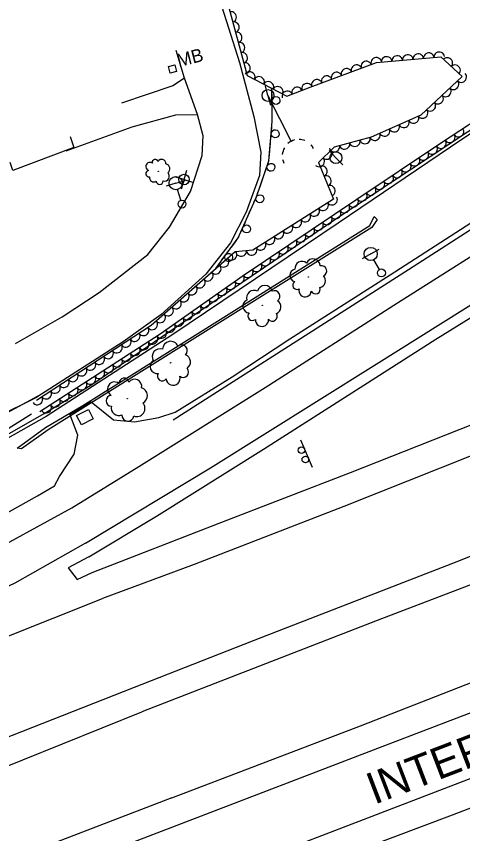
# Model space of a CAD drawing. Extents: x 1722896 to 1754269, y 648279 to 666297.
# Drawn here: x 1746244.1 to 1746413.1, y 652107.5 to 652417 of the extents above; entities that cross this region are included whole.
import ezdxf

# ---------------------------------------------------------------- set-up
doc = ezdxf.new("R2010")
doc.units = 0
for name, color, linetype in [('DESIGN - CENTERLINE - Proposed Text', 7, 'Continuous'), ('DESIGN - CONTOURS - Intermediate with optional Text', 7, 'Continuous'), ('DESIGN - PUBLIC HEARING - Shapes', 7, 'Continuous'), ('DESIGN - SCRATCH - User 1', 7, 'Continuous'), ('DESIGN - SHEET - Linework', 7, 'Continuous'), ('SURVEY - CENTERLINE - Preliminary Text', 7, 'Continuous'), ('SURVEY - DRAINAGE - Natural Features', 7, 'Continuous'), ('SURVEY - DTM - Breaklines', 7, 'Continuous'), ('SURVEY - VEGETATION - Features with Text', 7, 'Continuous')]:
    doc.layers.add(name, color=color, linetype=linetype)

msp = doc.modelspace()

# ---------------------------------------------------------------- linework, layer by layer
at = {"layer": 'DESIGN - CENTERLINE - Proposed Text'}
msp.add_line((1746303.2, 652397.12), (1746303.2, 652397.12), dxfattribs=at)
msp.add_lwpolyline([(1746302.32, 652395.55), (1746301.68, 652398.02), (1746304.1, 652398.65), (1746304.74, 652396.18)], close=True, dxfattribs=at)
msp.add_lwpolyline([(1746264.54, 652371.54), (1746265.91, 652367.35), (1746242.81, 652358.62), (1746241.73, 652361.64)], dxfattribs=at)
at = {"layer": 'DESIGN - CONTOURS - Intermediate with optional Text'}
for q in [(1746308.69, 652358.82), (1746304.02, 652356.3), (1746306.54, 652351.64), (1746311.2, 652354.15)]:
    msp.add_line((1746307.61, 652355.22), q, dxfattribs=at)
msp.add_circle((1746307.61, 652355.22), 2, dxfattribs=at)
at = {"layer": 'DESIGN - PUBLIC HEARING - Shapes'}
msp.add_line((1746351.79, 652256.7), (1746356.1, 652246.36), dxfattribs=at)
for centre in [(1746352.13, 652252.7), (1746353.57, 652249.24)]:
    msp.add_circle(centre, 1.25, dxfattribs=at)
at = {"layer": 'DESIGN - SCRATCH - User 1'}
for points in [[(1746254.63, 652266.66), (1746272.68, 652277.62), (1746301.79, 652297.45), (1746365.55, 652340.62), (1746535.12, 652452.81), (1746556.53, 652467.13), (1746557.37, 652465.52), (1746525.95, 652445.07), (1746470.89, 652408.84), (1746412.86, 652370.38), (1746365.97, 652338.73), (1746303.37, 652296.51), (1746255.35, 652265.51)], [(1746319.62, 652321.59), (1746328.18, 652333.13), (1746335.03, 652348.67), (1746339.77, 652362.29), (1746341.04, 652377.16), (1746340.92, 652389.61)], [(1746340.93, 652389.12), (1746340.92, 652389.61)], [(1746340.99, 652382.92), (1746340.94, 652387.52)], [(1746341.03, 652378.97), (1746341, 652381.32)], [(1746341, 652376.62), (1746341.04, 652377.16), (1746341.03, 652378.97)], [(1746340.47, 652370.44), (1746340.86, 652375.02)], [(1746340.13, 652366.51), (1746340.33, 652368.85)], [(1746339.93, 652364.16), (1746340.13, 652366.51)], [(1746338.35, 652358.21), (1746339.77, 652362.29), (1746339.8, 652362.57)], [(1746337.05, 652354.48), (1746337.82, 652356.7)], [(1746336.28, 652352.26), (1746337.05, 652354.48)], [(1746334.06, 652346.48), (1746335.03, 652348.67), (1746335.75, 652350.75)], [(1746331.52, 652340.71), (1746332.47, 652342.86)], [(1746332.47, 652342.86), (1746333.42, 652345.01)], [(1746255.19, 652261.3), (1746269.24, 652269.68), (1746313.83, 652297.54), (1746377.99, 652337.82), (1746379.59, 652341.23), (1746380.79, 652340.11), (1746378.71, 652337.01), (1746256.14, 652260.47)], [(1746329.02, 652335.04), (1746330.88, 652339.25)], [(1746327.07, 652331.63), (1746328.18, 652333.13), (1746328.38, 652333.57)], [(1746325.67, 652329.74), (1746327.07, 652331.63)], [(1746321.97, 652324.77), (1746324.72, 652328.46)], [(1746319.62, 652321.59), (1746321.02, 652323.48)], [(1745342.11, 651951.08), (1745374.47, 651945.49), (1745414.05, 651954.63), (1745464.96, 651967.19), (1745523.39, 651981.6), (1745571.19, 652005.07), (1745614.26, 652017.42), (1745639.42, 652024.79), (1745683.21, 652039.04), (1745732.91, 652056.18), (1745781.53, 652073.59), (1745826.58, 652089.95), (1745897.59, 652116.18), (1745933.16, 652129.91), (1745995.26, 652153.06), (1746035.82, 652168.3), (1746072.09, 652181.97), (1746108.26, 652196.71), (1746145.69, 652213.09), (1746197.63, 652236.85), (1746228.27, 652251.62), (1746254.63, 652266.66)], [(1746255.35, 652265.51), (1746227.37, 652249.68), (1746144.32, 652210.65), (1746085.37, 652185.61), (1746020.71, 652161.27), (1745930.71, 652127.56), (1745874.63, 652105.88), (1745825.11, 652088.19), (1745770.24, 652068.32), (1745712.36, 652047.66), (1745633.04, 652021.44), (1745583.17, 652007.31), (1745571.54, 652003.63), (1745524.03, 651980.34), (1745499.43, 651974.26), (1745424.88, 651955.92), (1745378.3, 651945.13), (1745374.54, 651944.32), (1745343.1, 651949.63)], [(1746256.14, 652260.47), (1746246.03, 652253.19), (1746244.35, 652253.54), (1746255.19, 652261.3)]]:
    msp.add_lwpolyline(points, dxfattribs=at)
for centre, start, end in [((1746342.46, 652385.21), 293.813, 293.8031), ((1746342.16, 652372.58), 288.3778, 288.368), ((1746340.52, 652359.87), 274.0581, 274.0482), ((1746336.35, 652347.96), 269.4898, 269.4799), ((1746331.31, 652336.52), 269.4898, 269.4799), ((1746324.54, 652325.7), 256.6716, 256.6618)]:
    msp.add_arc(centre, 1.5, start, end, dxfattribs=at)
at = {"layer": 'SURVEY - CENTERLINE - Preliminary Text'}
for points in [[(1746528.23, 652849.84), (1746542.4, 652812.83), (1746564.66, 652754.31), (1746579.51, 652712.41), (1746593.95, 652674.79), (1746602.62, 652648.87), (1746611.24, 652619.88), (1746618.27, 652593.56), (1746622.54, 652574.95), (1746626.35, 652548.79), (1746626.38, 652531.82), (1746623.44, 652512.34), (1746615.15, 652498.88), (1746604.06, 652478.84), (1746584.34, 652453.36), (1746569.05, 652438.87), (1746550.03, 652423.7), (1746519.72, 652402.67), (1746450, 652357.92), (1746392.69, 652320.98), (1746303.48, 652264.06)], [(1746270.28, 652217.5), (1746317.59, 652246.05), (1746379.4, 652284.62), (1746439.6, 652322.45), (1746486.26, 652351.12), (1746539.87, 652384.42), (1746575.95, 652407.84), (1746594.05, 652422.53), (1746609.48, 652438.85), (1746620.92, 652454.19), (1746630.09, 652468.98), (1746642.78, 652496.42), (1746646.81, 652508.01), (1746649.83, 652522.03), (1746651.59, 652540.89), (1746658.66, 652522.51), (1746671.76, 652487.14), (1746684.99, 652451.79), (1746693.9, 652427.41)], [(1746271.55, 652212.34), (1746297.16, 652227.77), (1746337.7, 652253.06), (1746375.67, 652277.41), (1746403.05, 652294.81), (1746462, 652331.31), (1746519.05, 652365.34), (1746560.47, 652391.72), (1746585.89, 652410.14), (1746601.41, 652423.88), (1746614.34, 652437.98), (1746626.46, 652455.38), (1746635.92, 652471.13), (1746646.83, 652496.36), (1746648.26, 652496.99)], [(1746317.82, 652433.84), (1746328.58, 652399.55), (1746334, 652379.05), (1746336.68, 652365.66), (1746336.24, 652356.74), (1746331.14, 652342.9), (1746325.25, 652331.32), (1746315.84, 652319.33), (1746298.88, 652304.05), (1746284.57, 652293.72), (1746251.87, 652272.81)], [(1746260.49, 652242.81), (1746266.04, 652251.2), (1746267.35, 652258.37), (1746264.41, 652266.41), (1746272.46, 652271.02), (1746280.96, 652264.28), (1746288.79, 652263.52), (1746298.13, 652265.17), (1746304.26, 652267.12), (1746325.81, 652280.55), (1746347.66, 652294.95), (1746385.73, 652319.18), (1746437.17, 652352.33), (1746478.45, 652380.12), (1746534.8, 652415.72), (1746547.53, 652424.49)], [(1746265.06, 652230.94), (1746290.44, 652246.49), (1746338.4, 652276.51), (1746388.45, 652308.59), (1746435.51, 652338.31), (1746486.41, 652371.45), (1746529.49, 652399.52), (1746556.41, 652417.54)], [(1746243.84, 652293.16), (1746261.45, 652303.2), (1746275.43, 652312.39), (1746293.84, 652326.88), (1746302.17, 652337.22), (1746310, 652350.7), (1746314.47, 652364.34), (1746314.8, 652371.78), (1746312.7, 652379.87), (1746307.75, 652393.67), (1746304.62, 652404.04)], [(1746307.75, 652393.67), (1746303.32, 652390.7), (1746283.98, 652384.17)], [(1746262.92, 652366.13), (1746287.98, 652375.16), (1746304.47, 652379.76), (1746312.7, 652379.87)], [(1746272.85, 652206.38), (1746320.87, 652225.06), (1746370.66, 652244.25), (1746422.39, 652264.69), (1746482.52, 652287.72), (1746532.62, 652307), (1746591.28, 652330.18), (1746662.63, 652357.84), (1746694.58, 652370.35)], [(1746698.27, 652360.32), (1746660.9, 652345.69), (1746571.62, 652310.92), (1746485.23, 652277.43), (1746428.75, 652255.52), (1746368.19, 652231.46), (1746311.5, 652209.49), (1746276.71, 652196.58)], [(1746288.82, 652162.94), (1746336.86, 652181.83), (1746409.47, 652209.88), (1746479.56, 652237.72), (1746549.71, 652264.77), (1746629.78, 652296.04), (1746676.69, 652314.28), (1746710.32, 652327.55)], [(1746713.9, 652317.82), (1746668.26, 652300.03), (1746613.85, 652278.97), (1746553.3, 652255.16), (1746498.51, 652233.72), (1746441.59, 652211.41), (1746380.73, 652188.24), (1746291.6, 652153.59)], [(1746303.01, 652121.12), (1746374.45, 652148.37), (1746423.19, 652167.38), (1746478.54, 652188.47), (1746543.77, 652213.44), (1746579.47, 652227.28), (1746631.49, 652247.23), (1746672.95, 652263.22), (1746726.32, 652284.06)], [(1745900.13, 652125.88), (1745930.3, 652136.75), (1745987.31, 652158.91), (1746035.27, 652176.6), (1746120.43, 652210.24), (1746173.59, 652234.1), (1746251.87, 652272.81)], [(1746306.63, 652111.37), (1746380.97, 652139.87), (1746460.88, 652170.37), (1746529.75, 652196.9), (1746591.92, 652220.86), (1746683.74, 652256.36), (1746729.91, 652274.31)], [(1745365.73, 651916.32), (1745429.26, 651927.73), (1745483.18, 651938.74), (1745555.86, 651956.44), (1745619.55, 651973.5), (1745672.73, 651990.36), (1745723.66, 652008.02), (1745795.31, 652035.36), (1745852.21, 652058.78), (1745920.14, 652087.54), (1745971.7, 652109.28), (1746033.98, 652135.55), (1746091.04, 652159.21), (1746160.84, 652189.57), (1746218.1, 652216.55), (1746252.11, 652235.47), (1746258.6, 652239.18), (1746260.49, 652242.81)], [(1745372.3, 651906.66), (1745429.56, 651916.76), (1745480.59, 651927.74), (1745547.15, 651943.67), (1745614.84, 651961.2), (1745677.66, 651980.63), (1745737.77, 652001.72), (1745794.81, 652023.68), (1745857.67, 652049.5), (1745937.97, 652083.45), (1746005.23, 652112.27), (1746071.56, 652140.18), (1746136.3, 652167.57), (1746197.75, 652195.46), (1746229.49, 652211.48), (1746265.06, 652230.94)], [(1746270.28, 652217.5), (1746243.51, 652202.39), (1746202.6, 652183.09), (1746155.93, 652161.98), (1746080.32, 652129.64), (1746015.2, 652102.39), (1745929.5, 652067.12), (1745931.18, 652060.64), (1746006.21, 652089.98), (1746058.96, 652110.66), (1746118.66, 652134.54), (1746183.75, 652159.59), (1746276.71, 652196.58)], [(1746271.55, 652212.34), (1746263.76, 652208.11), (1746267.14, 652203.74), (1746272.85, 652206.38)], [(1746314.05, 652089.26), (1746399.62, 652122.05), (1746466.05, 652147.53), (1746529.39, 652171.84), (1746600.28, 652199.56), (1746573.39, 652185.81), (1746545.8, 652167.88), (1746525.86, 652150.85), (1746505.79, 652127.43), (1746488.32, 652098.93)], [(1745383.55, 651863.88), (1745389.36, 651864.56), (1745431.02, 651871.18), (1745494.56, 651883.11), (1745551.11, 651895.43), (1745619.84, 651912.56), (1745682.07, 651930.26), (1745729.83, 651946.17), (1745781.14, 651964.95), (1745842.05, 651988.13), (1745905.37, 652012.58), (1745968.27, 652037.17), (1746017.18, 652056.61), (1746078.37, 652080.6), (1746141.1, 652105.22), (1746199.84, 652128.02), (1746288.82, 652162.94)], [(1746481.02, 652095.83), (1746492.72, 652117.87), (1746507, 652137.73), (1746522.23, 652153.38), (1746519.86, 652157.34), (1746486.34, 652144.4), (1746456.41, 652132.52), (1746409.2, 652114.44), (1746364.29, 652097.56)], [(1745388.53, 651854.04), (1745390.48, 651854.25), (1745435.59, 651861.89), (1745488.7, 651871.38), (1745535.3, 651881.4), (1745579.59, 651891.85), (1745630.23, 651904.68), (1745683.8, 651920.24), (1745726.44, 651933.97), (1745767.53, 651949.03), (1745826.45, 651970.99), (1745871.3, 651988.56), (1745913.6, 652005.37), (1745960.16, 652023.61), (1746005.3, 652041.03), (1746060.9, 652062.59), (1746122.93, 652086.95), (1746165.92, 652103.99), (1746231.37, 652129.43), (1746291.6, 652153.59)], [(1746303.01, 652121.12), (1746246.8, 652099.43), (1746177.57, 652073.32), (1746119.71, 652051.16), (1746070.06, 652032.29), (1746003.82, 652007.02), (1745946.32, 651984.75), (1745890.56, 651963.9), (1745819.38, 651936.83), (1745752.62, 651913.08), (1745685.92, 651891.02), (1745622.97, 651873.11), (1745559.62, 651857.03), (1745487.15, 651840.76), (1745421.62, 651829.19), (1745395.03, 651824.97)], [(1745399.36, 651815.27), (1745411.88, 651816.91), (1745465.34, 651825.96), (1745515.9, 651836.04), (1745567.23, 651847.52), (1745611.74, 651858.83), (1745670.74, 651875.27), (1745730.52, 651894.1), (1745795.37, 651917.02), (1745856.46, 651939.83), (1745930.5, 651967.03), (1746019.22, 652001.64), (1746092.33, 652029.34), (1746160.94, 652055.71), (1746221.98, 652078.96), (1746306.63, 652111.37)]]:
    msp.add_lwpolyline(points, dxfattribs=at)
at = {"layer": 'SURVEY - DRAINAGE - Natural Features'}
msp.add_line((1746270.08, 652265.2), (1746270.08, 652265.2), dxfattribs=at)
msp.add_lwpolyline([(1746268.76, 652262.29), (1746266.94, 652265.85), (1746271.4, 652268.12), (1746273.21, 652264.55), (1746268.76, 652262.29)], dxfattribs=at)
at = {"layer": 'SURVEY - DTM - Breaklines'}
for p, q in [((1746339.4, 652387.06), (1746338.43, 652390.68)), ((1746339.4, 652387.06), (1746340.36, 652383.44)), ((1746339.4, 652387.06), (1746348.23, 652369.67)), ((1746347.6, 652370.91), (1746348.23, 652369.67)), ((1746365.14, 652363.5), (1746362.56, 652366.23)), ((1746365.14, 652363.5), (1746367.71, 652360.77)), ((1746304.45, 652353.84), (1746308.04, 652354.92)), ((1746304.45, 652353.84), (1746300.86, 652352.75)), ((1746306.4, 652347.38), (1746305.17, 652351.45)), ((1746378.31, 652327.04), (1746375.05, 652325.2)), ((1746378.31, 652327.04), (1746381.58, 652328.89)), ((1746381.64, 652321.17), (1746379.54, 652324.87))]:
    msp.add_line(p, q, dxfattribs=at)
for centre, radius in [((1746339.4, 652387.06), 2.25), ((1746365.14, 652363.5), 2.25), ((1746304.45, 652353.84), 2.5), ((1746306.84, 652345.94), 1.5), ((1746378.31, 652327.04), 2.5), ((1746382.38, 652319.86), 1.5)]:
    msp.add_circle(centre, radius, dxfattribs=at)
for start_param, end_param in [(0.730907, 1.085951), (2.156577, 2.588895), (1.352995, 1.815775), (0, 0.255182), (2.883049, 3.125465)]:
    msp.add_ellipse((1746351.06, 652364.2), major_axis=(5.57, 2.83), ratio=0.993648, start_param=start_param, end_param=end_param, dxfattribs=at)
at = {"layer": 'SURVEY - VEGETATION - Features with Text'}
for points in [[(1746318.51, 652445.87), (1746318.86, 652441.55), (1746331.57, 652394.68), (1746346.5, 652386.79), (1746355.43, 652390.27), (1746380.46, 652399.54), (1746404.92, 652401.7), (1746412.98, 652394.24), (1746397.28, 652379.64), (1746378.48, 652371.27), (1746364.44, 652367.55), (1746358.6, 652361.72), (1746364.25, 652347.86), (1746333.69, 652328.52), (1746327, 652327.79), (1746295.21, 652299.91), (1746251.69, 652271.59)], [(1746482.72, 652420.84), (1746448, 652397.18), (1746404.78, 652368.82), (1746373.11, 652347.65), (1746329.97, 652318.81), (1746298.53, 652296.64), (1746253.04, 652267.2)], [(1746249.85, 652266.38), (1746233.47, 652256.18), (1746224.73, 652252.2), (1746222.65, 652257.29), (1746252.3, 652273.32)]]:
    msp.add_lwpolyline(points, dxfattribs=at)
for centre, radius in [((1746297.85, 652358.36), 0.0557), ((1746354.72, 652318.28), 0.0825), ((1746337.3, 652307.59), 0.0865), ((1746302.52, 652285.83), 0.0926), ((1746286.14, 652272.26), 0.0941)]:
    msp.add_circle(centre, radius, dxfattribs=at)
for centre, radius, start, end in [((1746294.74, 652360.14), 1.59, 56.2505, 249.6701), ((1746296.68, 652361.75), 1.1, 16.2298, 194.9754), ((1746299.13, 652361.28), 1.6, 354.1136, 150.9025), ((1746300.42, 652359.32), 1.82, 303.1664, 80.6906), ((1746294.37, 652357.45), 1.21, 98.8691, 276.1883), ((1746296.21, 652356.07), 1.72, 174.1562, 301.0018), ((1746300.25, 652356.42), 1.81, 254.0622, 49.9007), ((1746298.42, 652354.7), 1.33, 184.3151, 359.3154), ((1746352.29, 652321.55), 2.69, 49.237, 186.7613), ((1746356.5, 652322.5), 2.68, 0.1328, 155.9713), ((1746350.04, 652318.91), 2.36, 100.1843, 256.9732), ((1746359.7, 652320.61), 1.97, 290.3857, 105.386), ((1746358.65, 652316.89), 2.54, 280.2268, 47.0725), ((1746338.21, 652312.31), 2.81, 11.9254, 167.7639), ((1746350.38, 652315.24), 1.62, 122.3004, 301.0461), ((1746334.1, 652310.43), 2.83, 61.0296, 198.5538), ((1746341.9, 652311.05), 2.07, 302.1783, 117.1786), ((1746353.46, 652313.13), 2.36, 162.3211, 355.7408), ((1746357.44, 652313.71), 1.8, 204.9398, 22.2589), ((1746332.35, 652307.24), 2.48, 111.9768, 268.7657), ((1746341.63, 652307.01), 2.67, 292.0194, 58.865), ((1746333.49, 652303.53), 1.7, 134.093, 312.8386), ((1746337.11, 652302.03), 2.47, 174.1137, 7.5334), ((1746341.07, 652303.48), 1.88, 216.7323, 34.0515), ((1746302.5, 652290.97), 3, 23.1567, 178.9952), ((1746298.57, 652288.15), 3.02, 72.2609, 209.7851), ((1746306.64, 652290.42), 2.22, 313.4096, 128.4099), ((1746307.19, 652286.12), 2.86, 303.2507, 70.0964), ((1746297.41, 652284.43), 2.65, 123.2081, 279.9971), ((1746307.34, 652282.3), 2.02, 227.9636, 45.2828), ((1746299.37, 652280.78), 1.82, 145.3243, 324.0699), ((1746303.48, 652279.95), 2.65, 185.345, 18.7647), ((1746281.3, 652275.89), 2.69, 49.2656, 242.6853), ((1746284.89, 652278.18), 1.85, 9.2449, 187.9905), ((1746288.89, 652276.89), 2.7, 347.1287, 143.9177), ((1746290.66, 652273.35), 3.07, 296.1815, 73.7057), ((1746280.13, 652271.45), 2.05, 91.8843, 269.2034), ((1746282.93, 652268.76), 2.9, 167.1713, 294.017), ((1746289.78, 652268.51), 3.05, 247.0773, 42.9158), ((1746286.36, 652266), 2.25, 177.3302, 352.3305)]:
    msp.add_arc(centre, radius, start, end, dxfattribs=at)
for centre, major_axis in [((1746325.58, 652416.78), (0.52, -1.93)), ((1746326.62, 652412.92), (0.52, -1.93)), ((1746327.67, 652409.06), (0.52, -1.93)), ((1746328.72, 652405.2), (0.52, -1.93)), ((1746329.76, 652401.34), (0.52, -1.93)), ((1746380.4, 652399.52), (1.88, 0.69)), ((1746384.38, 652399.89), (1.99, 0.18)), ((1746388.36, 652400.24), (1.99, 0.18)), ((1746392.35, 652400.59), (1.99, 0.18)), ((1746396.33, 652400.94), (1.99, 0.18)), ((1746400.32, 652401.3), (1.99, 0.18)), ((1746404.3, 652401.65), (1.99, 0.18)), ((1746407.4, 652399.4), (1.47, -1.36)), ((1746330.81, 652397.47), (0.52, -1.93)), ((1746372.9, 652396.74), (1.88, 0.69)), ((1746376.65, 652398.13), (1.88, 0.69)), ((1746410.33, 652396.69), (1.47, -1.36)), ((1746332.54, 652394.16), (1.77, -0.93)), ((1746365.39, 652393.96), (1.88, 0.69)), ((1746369.14, 652395.35), (1.88, 0.69)), ((1746412.69, 652393.97), (-1.46, -1.36)), ((1746336.08, 652392.29), (1.77, -0.93)), ((1746339.61, 652390.42), (1.77, -0.93)), ((1746357.89, 652391.18), (1.88, 0.69)), ((1746361.64, 652392.57), (1.88, 0.69)), ((1746409.76, 652391.25), (-1.46, -1.36)), ((1746343.15, 652388.55), (1.77, -0.93)), ((1746346.7, 652386.86), (1.86, 0.73)), ((1746350.42, 652388.32), (1.86, 0.73)), ((1746354.15, 652389.77), (1.86, 0.73)), ((1746406.83, 652388.52), (-1.46, -1.36)), ((1746403.9, 652385.8), (-1.46, -1.36)), ((1746400.97, 652383.08), (-1.46, -1.36)), ((1746398.04, 652380.35), (-1.46, -1.36)), ((1746390.93, 652376.81), (-1.83, -0.81)), ((1746394.58, 652378.44), (-1.83, -0.81)), ((1746383.62, 652373.56), (-1.83, -0.81)), ((1746387.27, 652375.19), (-1.83, -0.81)), ((1746411.64, 652373.33), (-1.67, -1.1)), ((1746376.18, 652370.67), (-1.93, -0.51)), ((1746379.96, 652371.93), (-1.83, -0.81)), ((1746408.3, 652371.13), (-1.67, -1.1)), ((1746364.58, 652367.59), (-1.93, -0.51)), ((1746368.45, 652368.62), (-1.93, -0.51)), ((1746372.32, 652369.64), (-1.93, -0.51)), ((1746401.63, 652366.72), (-1.66, -1.11)), ((1746404.95, 652368.94), (-1.67, -1.1)), ((1746361.71, 652364.83), (-1.42, -1.41)), ((1746398.3, 652364.49), (-1.66, -1.11)), ((1746358.88, 652362.01), (-1.42, -1.41)), ((1746391.65, 652360.05), (-1.66, -1.11)), ((1746394.98, 652362.27), (-1.66, -1.11)), ((1746359.96, 652358.39), (0.76, -1.85)), ((1746388.33, 652357.82), (-1.66, -1.11)), ((1746361.47, 652354.69), (0.76, -1.85)), ((1746385, 652355.6), (-1.66, -1.11)), ((1746362.98, 652350.98), (0.76, -1.85)), ((1746378.35, 652351.15), (-1.66, -1.11)), ((1746381.68, 652353.38), (-1.66, -1.11)), ((1746375.03, 652348.93), (-1.66, -1.11)), ((1746360.34, 652345.39), (-1.69, -1.07)), ((1746363.72, 652347.52), (-1.69, -1.07)), ((1746368.37, 652344.48), (-1.66, -1.11)), ((1746371.7, 652346.71), (-1.66, -1.11)), ((1746356.96, 652343.25), (-1.69, -1.07)), ((1746365.05, 652342.26), (-1.66, -1.11)), ((1746350.2, 652338.97), (-1.69, -1.07)), ((1746353.58, 652341.11), (-1.69, -1.07)), ((1746361.72, 652340.04), (-1.66, -1.11)), ((1746346.82, 652336.83), (-1.69, -1.07)), ((1746355.07, 652335.59), (-1.66, -1.11)), ((1746358.4, 652337.81), (-1.66, -1.11)), ((1746340.06, 652332.55), (-1.69, -1.07)), ((1746343.44, 652334.69), (-1.69, -1.07)), ((1746351.75, 652333.37), (-1.66, -1.11)), ((1746336.68, 652330.41), (-1.69, -1.07)), ((1746348.42, 652331.14), (-1.66, -1.11)), ((1746325.7, 652326.64), (-1.5, -1.32)), ((1746329.26, 652328.03), (-1.99, -0.22)), ((1746333.23, 652328.47), (-1.99, -0.22)), ((1746341.77, 652326.7), (-1.66, -1.11)), ((1746345.1, 652328.92), (-1.66, -1.11)), ((1746322.69, 652324), (-1.5, -1.32)), ((1746338.45, 652324.47), (-1.66, -1.11)), ((1746319.68, 652321.37), (-1.5, -1.32)), ((1746331.8, 652320.03), (-1.66, -1.11)), ((1746335.12, 652322.25), (-1.66, -1.11)), ((1746316.68, 652318.73), (-1.5, -1.32)), ((1746328.5, 652317.77), (-1.63, -1.15)), ((1746310.66, 652313.46), (-1.5, -1.32)), ((1746313.67, 652316.09), (-1.5, -1.32)), ((1746325.23, 652315.46), (-1.63, -1.15)), ((1746307.65, 652310.82), (-1.5, -1.32)), ((1746318.69, 652310.85), (-1.63, -1.15)), ((1746321.96, 652313.16), (-1.63, -1.15)), ((1746304.65, 652308.18), (-1.5, -1.32)), ((1746315.42, 652308.55), (-1.63, -1.15)), ((1746301.64, 652305.54), (-1.5, -1.32)), ((1746312.15, 652306.24), (-1.63, -1.15)), ((1746298.63, 652302.91), (-1.5, -1.32)), ((1746305.61, 652301.63), (-1.63, -1.15)), ((1746308.88, 652303.94), (-1.63, -1.15)), ((1746292.32, 652298.03), (-1.68, -1.09)), ((1746295.62, 652300.27), (-1.5, -1.32)), ((1746302.34, 652299.33), (-1.63, -1.15)), ((1746288.97, 652295.84), (-1.68, -1.09)), ((1746299.08, 652297.02), (-1.63, -1.15)), ((1746285.61, 652293.66), (-1.68, -1.09)), ((1746292.37, 652292.66), (-1.68, -1.09)), ((1746295.73, 652294.83), (-1.68, -1.09)), ((1746278.91, 652289.3), (-1.68, -1.09)), ((1746282.26, 652291.48), (-1.68, -1.09)), ((1746289.02, 652290.48), (-1.68, -1.09)), ((1746275.56, 652287.12), (-1.68, -1.09)), ((1746282.3, 652286.14), (-1.68, -1.09)), ((1746285.66, 652288.31), (-1.68, -1.09)), ((1746268.85, 652282.75), (-1.68, -1.09)), ((1746272.2, 652284.93), (-1.68, -1.09)), ((1746278.94, 652283.96), (-1.68, -1.09)), ((1746265.5, 652280.57), (-1.68, -1.09)), ((1746272.22, 652279.62), (-1.68, -1.09)), ((1746275.58, 652281.79), (-1.68, -1.09)), ((1746262.15, 652278.39), (-1.68, -1.09)), ((1746268.87, 652277.44), (-1.68, -1.09)), ((1746255.44, 652274.03), (-1.68, -1.09)), ((1746258.79, 652276.21), (-1.68, -1.09)), ((1746265.51, 652275.27), (-1.68, -1.09)), ((1746252.09, 652271.84), (-1.68, -1.09)), ((1746258.79, 652270.93), (-1.68, -1.09)), ((1746262.15, 652273.1), (-1.68, -1.09)), ((1746255.43, 652268.75), (-1.68, -1.09))]:
    msp.add_ellipse(centre, major_axis=major_axis, ratio=0.940188, start_param=0, end_param=3.141593, dxfattribs=at)

# ---------------------------------------------------------------- texts
at = {"layer": 'DESIGN - CENTERLINE - Proposed Text'}
msp.add_text('MB', height=5, rotation=14.4442, dxfattribs=at).set_placement((1746305.62, 652397.75))
at = {"layer": 'DESIGN - SHEET - Linework'}
msp.add_text('INTERSTATE 440', height=12, rotation=20.9849, dxfattribs=at).set_placement((1746379.69, 652118.41))

doc.saveas('drawing.dxf')
